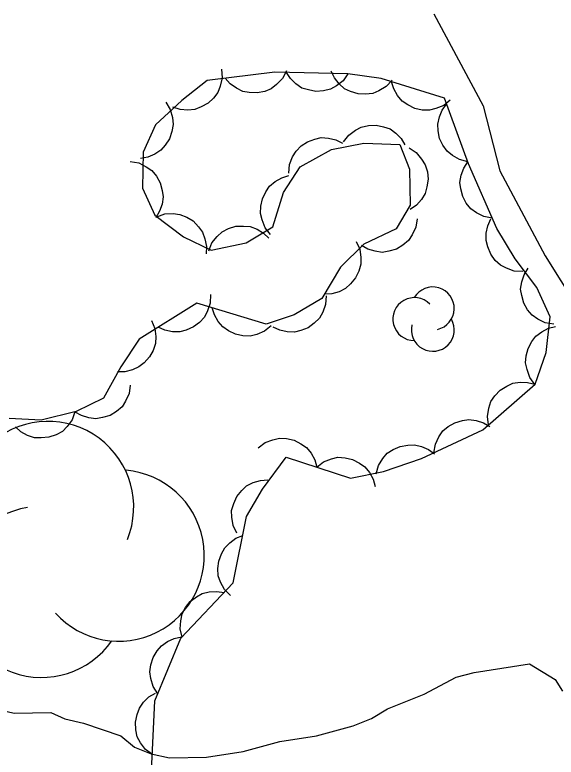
# Model space of a CAD drawing. Extents: x 336540 to 340074, y 5572036 to 5573747.
# Drawn here: x 337635.2 to 337661.59, y 5573425.32 to 5573461.51 of the extents above; entities that cross this region are included whole.
import ezdxf

# ---------------------------------------------------------------- set-up
doc = ezdxf.new("R2010")
doc.units = 0
for name, color, linetype in [('Niveau 2', 7, 'Continuous'), ('Niveau 22', 7, 'Continuous'), ('Niveau 44', 7, 'Continuous')]:
    doc.layers.add(name, color=color, linetype=linetype)

msp = doc.modelspace()

# ---------------------------------------------------------------- linework, layer by layer
at = {"layer": 'Niveau 2'}
msp.add_lwpolyline([(337633.91, 5573427.77), (337633.92, 5573427.66), (337634.25, 5573427.67), (337635.16, 5573427.46), (337636.96, 5573427.5), (337637.64, 5573427.18), (337638.54, 5573426.98), (337640.36, 5573426.35), (337641.04, 5573425.8), (337641.84, 5573425.48), (337642.74, 5573425.28), (337644.54, 5573425.32), (337646.33, 5573425.59), (337648.12, 5573426.08), (337649.91, 5573426.35), (337651.7, 5573426.84), (337652.59, 5573427.2), (337653.37, 5573427.67), (337655.15, 5573428.38), (337656.71, 5573429.21), (337657.6, 5573429.45), (337660.29, 5573429.86), (337661.54, 5573429.1), (337661.9, 5573428.54)], dxfattribs=at)
at = {"layer": 'Niveau 22'}
msp.add_lwpolyline([(337655.63, 5573461.56), (337658.03, 5573457.08), (337658.85, 5573453.91), (337661.05, 5573449.76), (337663.42, 5573445.97), (337667.98, 5573438.37), (337670.5, 5573434.92), (337671.05, 5573433.76), (337672.99, 5573431.97), (337675.23, 5573431.39), (337677.6, 5573431.15), (337680.95, 5573432.14), (337685.32, 5573432.67), (337689.23, 5573432.16), (337691.81, 5573431.42), (337696.99, 5573428.94), (337698.15, 5573428.24), (337699.42, 5573427.52)], dxfattribs=at)
at = {"layer": 'Niveau 44'}
for points in [[(337645.28, 5573458.86), (337645.31, 5573458.44), (337645.21, 5573458.04), (337645.1, 5573457.73), (337644.89, 5573457.45), (337644.62, 5573457.2), (337644.28, 5573457.02), (337643.98, 5573456.89), (337643.63, 5573456.87), (337643.26, 5573456.9), (337642.91, 5573457.01)], [(337651.44, 5573458.64), (337647.87, 5573458.71), (337644.58, 5573458.31), (337643.34, 5573457.34), (337642.06, 5573456.14), (337641.46, 5573454.81), (337641.42, 5573453.06), (337642.02, 5573451.74), (337643.42, 5573450.69), (337644.77, 5573450.03), (337646.48, 5573450.39), (337647.78, 5573451.18), (337648.3, 5573452.85), (337649.11, 5573454.1), (337650.63, 5573454.95), (337652.22, 5573455.26), (337653.97, 5573455.18), (337654.44, 5573453.99), (337654.48, 5573452.23), (337653.79, 5573451.08), (337652.22, 5573450.33), (337651.08, 5573449.2), (337650.16, 5573447.68), (337648.82, 5573446.89), (337647.45, 5573446.42), (337644.07, 5573447.45), (337641.26, 5573445.69), (337640.37, 5573444.35), (337639.52, 5573442.82), (337638.19, 5573442.17), (337636.49, 5573441.74), (337634.92, 5573441.83)], [(337641.87, 5573424.65), (337642.03, 5573428.06), (337643.3, 5573431.11), (337645.84, 5573433.81), (337646.5, 5573437.05), (337647.27, 5573438.38), (337648.42, 5573439.95), (337651.56, 5573438.92), (337653.18, 5573439.25), (337655.02, 5573439.88), (337658.01, 5573441.27), (337660.56, 5573443.51), (337661.11, 5573445.05), (337661.3, 5573446.79), (337660.65, 5573448.21), (337659.59, 5573449.61), (337658.69, 5573451.09), (337657.32, 5573454.25), (337656.15, 5573457.44), (337653.06, 5573458.4), (337651.44, 5573458.64)], [(337648.44, 5573458.78), (337648.25, 5573458.41), (337647.96, 5573458.11), (337647.7, 5573457.91), (337647.38, 5573457.78), (337647.02, 5573457.7), (337646.63, 5573457.72), (337646.31, 5573457.77), (337646, 5573457.93), (337645.69, 5573458.15), (337645.46, 5573458.42)], [(337651.44, 5573458.64), (337651.2, 5573458.3), (337650.88, 5573458.05), (337650.59, 5573457.88), (337650.25, 5573457.8), (337649.88, 5573457.77), (337649.51, 5573457.85), (337649.19, 5573457.94), (337648.9, 5573458.14), (337648.64, 5573458.4), (337648.44, 5573458.7)], [(337653.59, 5573458.32), (337653.3, 5573458.01), (337652.95, 5573457.81), (337652.65, 5573457.68), (337652.3, 5573457.64), (337651.93, 5573457.66), (337651.57, 5573457.78), (337651.27, 5573457.91), (337651.01, 5573458.15), (337650.78, 5573458.44), (337650.62, 5573458.76)], [(337656.43, 5573457.35), (337656.11, 5573457.09), (337655.73, 5573456.94), (337655.41, 5573456.86), (337655.06, 5573456.87), (337654.7, 5573456.95), (337654.36, 5573457.13), (337654.08, 5573457.3), (337653.86, 5573457.58), (337653.67, 5573457.9), (337653.57, 5573458.24)], [(337642.56, 5573457.25), (337642.78, 5573456.89), (337642.88, 5573456.5), (337642.92, 5573456.17), (337642.86, 5573455.82), (337642.74, 5573455.47), (337642.53, 5573455.16), (337642.32, 5573454.91), (337642.02, 5573454.72), (337641.68, 5573454.57), (337641.33, 5573454.51)], [(337657.29, 5573454.34), (337656.88, 5573454.45), (337656.53, 5573454.65), (337656.27, 5573454.86), (337656.07, 5573455.15), (337655.91, 5573455.48), (337655.84, 5573455.86), (337655.82, 5573456.18), (337655.9, 5573456.53), (337656.04, 5573456.87), (337656.25, 5573457.16)], [(337651.23, 5573455.31), (337651.48, 5573455.64), (337651.8, 5573455.88), (337652.09, 5573456.04), (337652.44, 5573456.12), (337652.81, 5573456.13), (337653.18, 5573456.05), (337653.49, 5573455.95), (337653.77, 5573455.74), (337654.04, 5573455.48), (337654.22, 5573455.17)], [(337648.56, 5573453.79), (337648.59, 5573454.21), (337648.74, 5573454.58), (337648.91, 5573454.87), (337649.16, 5573455.12), (337649.46, 5573455.32), (337649.83, 5573455.45), (337650.14, 5573455.53), (337650.49, 5573455.5), (337650.85, 5573455.42), (337651.18, 5573455.26)], [(337654.42, 5573455.02), (337654.77, 5573454.79), (337655.03, 5573454.48), (337655.21, 5573454.2), (337655.31, 5573453.86), (337655.35, 5573453.5), (337655.29, 5573453.12), (337655.21, 5573452.8), (337655.02, 5573452.5), (337654.78, 5573452.23), (337654.48, 5573452.02)], [(337640.83, 5573454.36), (337641.24, 5573454.29), (337641.61, 5573454.1), (337641.88, 5573453.92), (337642.1, 5573453.65), (337642.28, 5573453.32), (337642.38, 5573452.95), (337642.43, 5573452.63), (337642.38, 5573452.28), (337642.26, 5573451.93), (337642.07, 5573451.62)], [(337658.47, 5573451.59), (337658.06, 5573451.67), (337657.7, 5573451.86), (337657.43, 5573452.05), (337657.21, 5573452.32), (337657.04, 5573452.65), (337656.95, 5573453.02), (337656.9, 5573453.34), (337656.96, 5573453.69), (337657.09, 5573454.04), (337657.28, 5573454.34)], [(337647.66, 5573450.8), (337647.4, 5573451.13), (337647.25, 5573451.51), (337647.17, 5573451.83), (337647.19, 5573452.18), (337647.27, 5573452.54), (337647.44, 5573452.88), (337647.62, 5573453.16), (337647.89, 5573453.38), (337648.21, 5573453.56), (337648.55, 5573453.67)], [(337642.12, 5573451.66), (337642.52, 5573451.8), (337642.92, 5573451.82), (337643.25, 5573451.78), (337643.58, 5573451.65), (337643.89, 5573451.46), (337644.15, 5573451.18), (337644.35, 5573450.92), (337644.47, 5573450.59), (337644.54, 5573450.22), (337644.52, 5573449.86)], [(337654.81, 5573451.57), (337654.75, 5573451.15), (337654.57, 5573450.79), (337654.39, 5573450.51), (337654.12, 5573450.28), (337653.8, 5573450.09), (337653.44, 5573449.99), (337653.11, 5573449.93), (337652.77, 5573449.98), (337652.41, 5573450.09), (337652.1, 5573450.27)], [(337659.97, 5573448.99), (337659.55, 5573449.01), (337659.17, 5573449.15), (337658.87, 5573449.3), (337658.62, 5573449.54), (337658.4, 5573449.84), (337658.26, 5573450.2), (337658.17, 5573450.51), (337658.18, 5573450.86), (337658.26, 5573451.23), (337658.41, 5573451.56)], [(337644.65, 5573450), (337644.8, 5573450.39), (337645.06, 5573450.71), (337645.3, 5573450.93), (337645.62, 5573451.09), (337645.97, 5573451.2), (337646.35, 5573451.21), (337646.68, 5573451.19), (337647.01, 5573451.06), (337647.32, 5573450.87), (337647.58, 5573450.62)], [(337651.84, 5573450.46), (337652.02, 5573450.08), (337652.07, 5573449.68), (337652.07, 5573449.35), (337651.97, 5573449.01), (337651.81, 5573448.68), (337651.56, 5573448.39), (337651.32, 5573448.17), (337651.01, 5573448.01), (337650.65, 5573447.91), (337650.29, 5573447.89)], [(337661.47, 5573446.42), (337661.06, 5573446.49), (337660.69, 5573446.67), (337660.42, 5573446.86), (337660.2, 5573447.13), (337660.01, 5573447.45), (337659.91, 5573447.82), (337659.86, 5573448.14), (337659.92, 5573448.49), (337660.03, 5573448.84), (337660.22, 5573449.15)], [(337644.74, 5573447.87), (337644.72, 5573447.45), (337644.59, 5573447.07), (337644.44, 5573446.77), (337644.2, 5573446.51), (337643.91, 5573446.29), (337643.55, 5573446.14), (337643.24, 5573446.05), (337642.89, 5573446.06), (337642.52, 5573446.13), (337642.19, 5573446.28)], [(337650.37, 5573447.81), (337650.35, 5573447.39), (337650.21, 5573447.01), (337650.05, 5573446.72), (337649.8, 5573446.47), (337649.5, 5573446.25), (337649.15, 5573446.12), (337648.83, 5573446.03), (337648.48, 5573446.05), (337648.12, 5573446.13), (337647.79, 5573446.28)], [(337647.69, 5573446.35), (337647.37, 5573446.08), (337646.99, 5573445.93), (337646.67, 5573445.85), (337646.32, 5573445.86), (337645.96, 5573445.94), (337645.62, 5573446.11), (337645.34, 5573446.29), (337645.12, 5573446.56), (337644.93, 5573446.88), (337644.82, 5573447.22)], [(337641.87, 5573446.61), (337642.03, 5573446.22), (337642.07, 5573445.82), (337642.05, 5573445.49), (337641.94, 5573445.15), (337641.76, 5573444.83), (337641.5, 5573444.55), (337641.25, 5573444.34), (337640.93, 5573444.2), (337640.57, 5573444.11), (337640.21, 5573444.11)], [(337660.55, 5573443.49), (337660.31, 5573443.83), (337660.17, 5573444.21), (337660.1, 5573444.54), (337660.13, 5573444.89), (337660.23, 5573445.24), (337660.41, 5573445.58), (337660.6, 5573445.84), (337660.89, 5573446.06), (337661.21, 5573446.23), (337661.56, 5573446.32)], [(337640.83, 5573443.46), (337640.77, 5573443.05), (337640.6, 5573442.68), (337640.43, 5573442.4), (337640.16, 5573442.17), (337639.84, 5573441.98), (337639.48, 5573441.87), (337639.15, 5573441.81), (337638.8, 5573441.86), (337638.45, 5573441.97), (337638.14, 5573442.14)], [(337658.29, 5573441.52), (337658.24, 5573441.93), (337658.31, 5573442.33), (337658.41, 5573442.65), (337658.6, 5573442.94), (337658.86, 5573443.21), (337659.18, 5573443.41), (337659.48, 5573443.55), (337659.83, 5573443.6), (337660.2, 5573443.59), (337660.55, 5573443.5)], [(337638.13, 5573442.16), (337637.99, 5573441.76), (337637.75, 5573441.44), (337637.52, 5573441.2), (337637.21, 5573441.03), (337636.86, 5573440.91), (337636.48, 5573440.88), (337636.15, 5573440.89), (337635.82, 5573441), (337635.49, 5573441.18), (337635.23, 5573441.42)], [(337655.63, 5573440.16), (337655.7, 5573440.58), (337655.87, 5573440.94), (337656.06, 5573441.22), (337656.33, 5573441.44), (337656.65, 5573441.62), (337657.02, 5573441.73), (337657.34, 5573441.78), (337657.69, 5573441.73), (337658.04, 5573441.61), (337658.35, 5573441.43)], [(337647.07, 5573440.39), (337647.4, 5573440.65), (337647.78, 5573440.79), (337648.1, 5573440.87), (337648.45, 5573440.85), (337648.81, 5573440.77), (337649.15, 5573440.59), (337649.42, 5573440.41), (337649.64, 5573440.13), (337649.82, 5573439.81), (337649.92, 5573439.46)], [(337652.82, 5573439.13), (337652.93, 5573439.53), (337653.14, 5573439.87), (337653.35, 5573440.13), (337653.65, 5573440.32), (337653.98, 5573440.47), (337654.36, 5573440.53), (337654.69, 5573440.55), (337655.03, 5573440.46), (337655.37, 5573440.31), (337655.66, 5573440.1)], [(337649.92, 5573439.46), (337650.25, 5573439.72), (337650.63, 5573439.86), (337650.95, 5573439.94), (337651.3, 5573439.91), (337651.66, 5573439.83), (337652, 5573439.65), (337652.27, 5573439.47), (337652.49, 5573439.19), (337652.67, 5573438.87), (337652.77, 5573438.52)], [(337646.03, 5573436.23), (337645.85, 5573436.61), (337645.78, 5573437.01), (337645.77, 5573437.34), (337645.87, 5573437.68), (337646.02, 5573438.02), (337646.27, 5573438.31), (337646.5, 5573438.54), (337646.82, 5573438.7), (337647.17, 5573438.81), (337647.53, 5573438.83)], [(337645.71, 5573433.19), (337645.42, 5573433.49), (337645.23, 5573433.85), (337645.12, 5573434.16), (337645.1, 5573434.51), (337645.14, 5573434.87), (337645.28, 5573435.23), (337645.43, 5573435.52), (337645.68, 5573435.77), (337645.98, 5573435.99), (337646.31, 5573436.13)], [(337643.35, 5573431.16), (337643.26, 5573431.57), (337643.29, 5573431.97), (337643.35, 5573432.3), (337643.52, 5573432.61), (337643.75, 5573432.9), (337644.06, 5573433.13), (337644.34, 5573433.3), (337644.68, 5573433.38), (337645.05, 5573433.4), (337645.4, 5573433.35)], [(337642.17, 5573428.41), (337641.94, 5573428.76), (337641.83, 5573429.15), (337641.78, 5573429.47), (337641.83, 5573429.82), (337641.94, 5573430.17), (337642.14, 5573430.5), (337642.35, 5573430.75), (337642.64, 5573430.95), (337642.97, 5573431.1), (337643.33, 5573431.18)], [(337641.91, 5573425.44), (337641.57, 5573425.69), (337641.33, 5573426.02), (337641.17, 5573426.31), (337641.1, 5573426.65), (337641.08, 5573427.02), (337641.17, 5573427.39), (337641.27, 5573427.7), (337641.48, 5573427.99), (337641.74, 5573428.25), (337642.05, 5573428.43)]]:
    msp.add_lwpolyline(points, dxfattribs=at)
for centre, radius, start, end in [((337655.577, 5573447.197), 1.046, 282.2692, 149.7263), ((337654.677, 5573446.674), 1.046, 44.1154, 269.804), ((337655.577, 5573446.151), 1.046, 166.9369, 29.6212), ((337636.823, 5573437.514), 4.174, 337.6831, 205.1402), ((337640.26, 5573435.144), 4.174, 222.3508, 85.0352), ((337636.504, 5573433.374), 4.174, 99.5293, 325.2179)]:
    msp.add_arc(centre, radius, start, end, dxfattribs=at)

doc.saveas('drawing.dxf')
